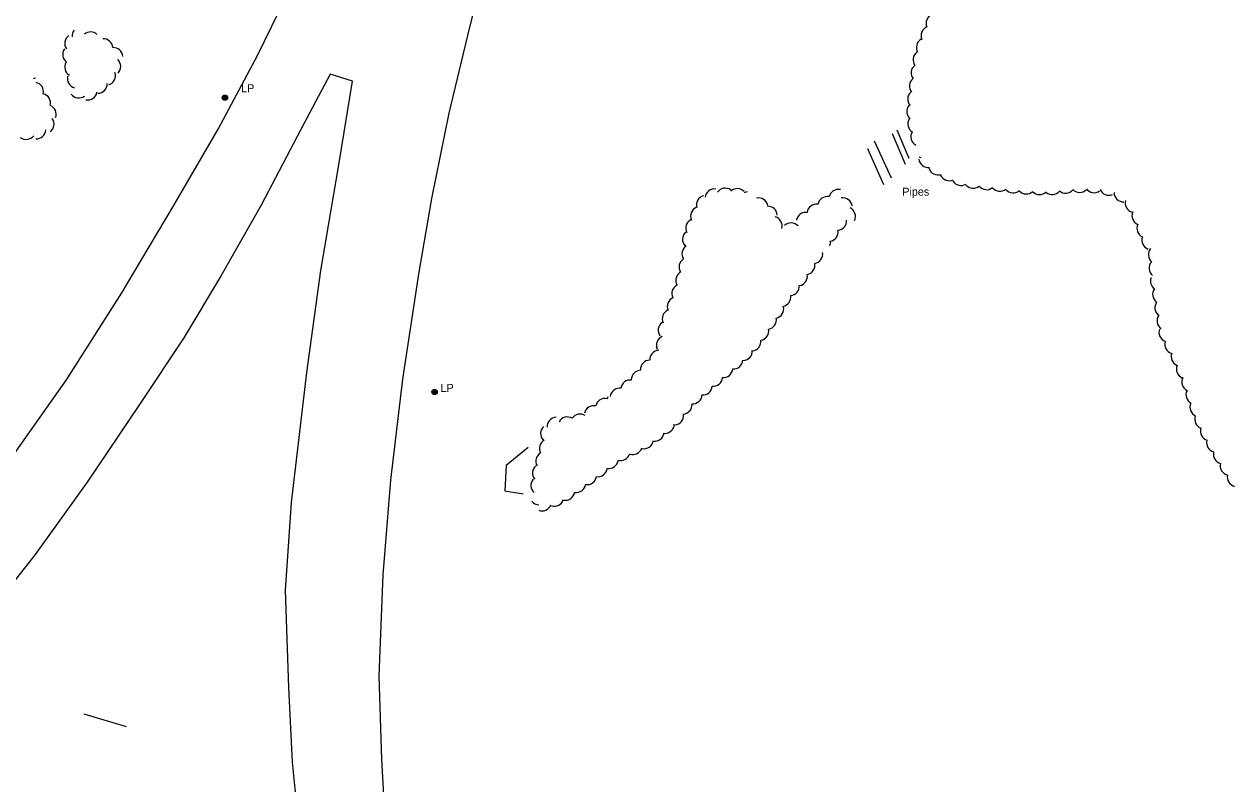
# Model space of a CAD drawing. Extents: x 2402803 to 2427059, y 6985292 to 6997652.
# Drawn here: x 2416364 to 2417081, y 6992384 to 6992836 of the extents above; entities that cross this region are included whole.
import ezdxf

# ---------------------------------------------------------------- set-up
doc = ezdxf.new("R2010")
doc.units = 0
for name, color, linetype in [('p_road - paved curb', 7, 'Continuous'), ('p_road bridge end', 7, 'Continuous'), ('p_structure general', 7, 'Continuous'), ('p_utility manhole', 7, 'Continuous'), ('p_veg woods', 7, 'Continuous')]:
    doc.layers.add(name, color=color, linetype=linetype)

msp = doc.modelspace()

# ---------------------------------------------------------------- linework, layer by layer
at = {"layer": 'p_road - paved curb'}
for points in [[(2416186.38, 6992389.65), (2416226.68, 6992426.59), (2416270.7, 6992472.49), (2416303.94, 6992510.4), (2416345.8, 6992562.68), (2416389.36, 6992623.96), (2416423.68, 6992677.99), (2416423.68, 6992678.02), (2416453.39, 6992728.16), (2416479.43, 6992773.18), (2416503.05, 6992817.23), (2416531.25, 6992875.1), (2416556.77, 6992933.57), (2416577.99, 6992989.88), (2416603.52, 6993056.97), (2416603.5, 6993056.97), (2416630.76, 6993134.1), (2416648.5, 6993192.68), (2416660.34, 6993235.49), (2416667.14, 6993259.49)], [(2416576.86, 6992398.15), (2416575.31, 6992447.82), (2416577.64, 6992507.98), (2416582.25, 6992564.36), (2416589.45, 6992624.4), (2416598.94, 6992686.9), (2416606.74, 6992731.79), (2416616.92, 6992782.52), (2416629.3, 6992833.81), (2416643.24, 6992889.12), (2416657.71, 6992943.02), (2416675.86, 6993009.16), (2416696.9, 6993092.02), (2416714.33, 6993160.79), (2416724.3, 6993196.82)], [(2416523.67, 6992396.61), (2416521.55, 6992440.99), (2416519.65, 6992498.87), (2416523.08, 6992551.05), (2416532.25, 6992628.37), (2416540.65, 6992689.07), (2416551.21, 6992751.79), (2416559.44, 6992801.58), (2416546.15, 6992805.83), (2416528.74, 6992772.91), (2416505.11, 6992727.8), (2416481.34, 6992686.06), (2416481.34, 6992686.09), (2416459.18, 6992648.9), (2416432.72, 6992609.37), (2416401.63, 6992563.18), (2416370.62, 6992520.14), (2416335.59, 6992475.68), (2416309.92, 6992442.9), (2416309.14, 6992441.99), (2416266.04, 6992390.68)], [(2416805.59, 6991608.57), (2416779.43, 6991647.02), (2416747.24, 6991694.18), (2416725.24, 6991729.2), (2416700.12, 6991772.55), (2416678.57, 6991814.25), (2416655.02, 6991863.48), (2416634.33, 6991915.17), (2416614.7, 6991968.02), (2416598.4, 6992018.66), (2416581.18, 6992075.72), (2416566.32, 6992135.46), (2416554.48, 6992190.48), (2416546.92, 6992236.7), (2416536.76, 6992302.37), (2416534.05, 6992315.32), (2416529.02, 6992345.94), (2416525.32, 6992380.61), (2416523.67, 6992396.61)], [(2416853.8, 6991608.52), (2416841.06, 6991625.62), (2416814.86, 6991665.54), (2416787.69, 6991710.64), (2416759.34, 6991762.67), (2416736.63, 6991804.81), (2416709.51, 6991858.46), (2416685.38, 6991912.32), (2416664.51, 6991963.59), (2416643.12, 6992024.26), (2416626.18, 6992080.75), (2416610.45, 6992146.2), (2416596.99, 6992212.78), (2416588.58, 6992268.02), (2416581.77, 6992321.94), (2416578.74, 6992366.47), (2416576.86, 6992398.15)]]:
    msp.add_lwpolyline(points, dxfattribs=at)
at = {"layer": 'p_road bridge end'}
for points in [[(2416664.02, 6992583.72), (2416650.78, 6992572.94), (2416650.09, 6992557.93), (2416660.94, 6992556.08)], [(2416425, 6992417.64), (2416399.87, 6992425.11)]]:
    msp.add_lwpolyline(points, dxfattribs=at)
at = {"layer": 'p_structure general'}
for points in [[(2416883.26, 6992772.77), (2416890.43, 6992755.91)], [(2416869.8, 6992766.11), (2416879.87, 6992744.19)], [(2416888.4, 6992752.04), (2416880.75, 6992770.3)], [(2416875.57, 6992740.04), (2416866, 6992761.39)]]:
    msp.add_lwpolyline(points, dxfattribs=at)
at = {"layer": 'p_utility manhole'}
for centre, radius in [((2416483.51, 6992791.77), 1.6), ((2416483.51, 6992791.77), 1.3), ((2416483.51, 6992791.77), 1), ((2416483.51, 6992791.77), 0.539), ((2416483.51, 6992791.77), 0.192), ((2416608.25, 6992616.78), 1.6), ((2416608.25, 6992616.78), 1.3), ((2416608.25, 6992616.78), 1), ((2416608.25, 6992616.78), 0.539), ((2416608.25, 6992616.78), 0.192)]:
    msp.add_circle(centre, radius, dxfattribs=at)
at = {"layer": 'p_veg woods'}
for centre, start, end in [((2416906.37, 6992836.08), 113.41169, 203.41169), ((2416393.87, 6992824.13), 124.93159, 214.93159), ((2416398.24, 6992828.41), 140.40183, 183.61912), ((2416403.62, 6992825.29), 47.91757, 130.21502), ((2416903.37, 6992828.68), 113.45506, 203.45506), ((2416411.17, 6992821.23), 3.62993, 93.62993), ((2416417.17, 6992815.95), 3.62993, 93.62993), ((2416900.57, 6992821.67), 119.93118, 209.93117), ((2416392.67, 6992817.51), 144.0461, 234.0461), ((2416415.88, 6992810.43), 315.68881, 45.68881), ((2416898.63, 6992814.37), 126.49916, 216.49916), ((2416393.83, 6992810.04), 150.49484, 240.49484), ((2416897.46, 6992806.55), 127.86166, 217.86166), ((2416371.53, 6992797.82), 96.71545, 112.78332), ((2416369.91, 6992795.39), 346.90016, 76.90016), ((2416395.43, 6992803.22), 165.79562, 255.79562), ((2416407.86, 6992800.07), 271.42022, 1.42022), ((2416412.74, 6992804.93), 288.64055, 18.64055), ((2416896.43, 6992798.65), 128.31675, 218.31675), ((2416374.14, 6992788.6), 346.90016, 76.90016), ((2416396.56, 6992797.33), 216.74983, 306.74983), ((2416401.85, 6992796.12), 259.42601, 349.42601), ((2416895.43, 6992790.96), 131.75357, 221.75357), ((2416377.47, 6992781.97), 338.75681, 68.75681), ((2416894.83, 6992783.51), 139.38181, 229.38181), ((2416376.23, 6992776.14), 305.9335, 35.9335), ((2416895.52, 6992776.18), 148.38195, 238.38195), ((2416371.24, 6992772.94), 267.37857, 357.37857), ((2416897.3, 6992768.56), 150.64079, 240.64079), ((2416365.39, 6992772.66), 231.90876, 321.90876), ((2416898.92, 6992761.74), 243.05141, 255.64966), ((2416902.03, 6992755.89), 187.21462, 277.21462), ((2416907.74, 6992751.5), 198.74411, 288.74411), ((2416914.56, 6992748.02), 203.71566, 293.71566), ((2416774.89, 6992731.88), 83.23899, 173.23899), ((2416781.2, 6992732.33), 54.68321, 144.68321), ((2416788.39, 6992732.07), 42.88715, 132.88715), ((2416795.33, 6992730.27), 101.69478, 120.6369), ((2416848.53, 6992731.61), 77.66573, 167.66573), ((2416921.47, 6992745.23), 211.56706, 301.56706), ((2416928.69, 6992743.52), 219.98501, 309.98501), ((2416936.76, 6992742.72), 218.40275, 308.40275), ((2416944.68, 6992741.76), 218.71647, 308.71647), ((2416952.53, 6992740.85), 220.12978, 310.12978), ((2416960.33, 6992740.2), 222.54278, 312.54278), ((2416968.17, 6992739.8), 224.55954, 314.55954), ((2416975.74, 6992739.84), 230.49562, 320.49562), ((2416983.79, 6992740.66), 228.78543, 318.78543), ((2416992.09, 6992741.14), 224.19418, 314.19418), ((2417000.66, 6992740.93), 215.87847, 305.87847), ((2417009.49, 6992739.38), 202.27936, 292.27936), ((2416769.7, 6992727.91), 105.56124, 195.56124), ((2416801.05, 6992726.51), 12.81821, 102.81821), ((2416835.51, 6992722.85), 82.09501, 172.09501), ((2416841.96, 6992727.39), 80.51867, 170.51867), ((2416851.14, 6992726.57), 8.83804, 98.83804), ((2417018.18, 6992735.51), 181.64775, 271.64775), ((2417024.82, 6992729.13), 165.00002, 255.00002), ((2416766.27, 6992721.33), 113.79441, 203.79441), ((2416806.57, 6992721.58), 3.98366, 93.98366), ((2416829.13, 6992717.93), 80.07574, 170.07574), ((2416853.06, 6992721.16), 334.22101, 64.22101), ((2417028.88, 6992721.6), 156.86916, 246.86916), ((2416763.36, 6992714.25), 118.34787, 208.34787), ((2416809.42, 6992715.49), 343.85848, 73.85848), ((2416820.4, 6992711.68), 42.99798, 132.99798), ((2416847.81, 6992718.59), 274.30391, 4.30391), ((2417031.8, 6992714.15), 156.44419, 246.44419), ((2416761.43, 6992707.71), 134.19619, 224.19619), ((2416842.69, 6992711.94), 280.26454, 10.26454), ((2417034.77, 6992707.04), 160.26465, 250.26465), ((2416761.13, 6992698.98), 122.82949, 212.82949), ((2416833.55, 6992698.82), 280.07768, 10.07768), ((2416838.12, 6992705.37), 343.27759, 10.20404), ((2417038.62, 6992698.35), 139.57344, 229.57344), ((2416759.38, 6992691.04), 120.92813, 210.92813), ((2416828.97, 6992692.26), 280.0787, 10.0787), ((2417039.05, 6992690.35), 139.3454, 229.3454), ((2416757.37, 6992683.14), 118.66735, 208.66735), ((2416824.44, 6992685.62), 280.61768, 10.61768), ((2416755.07, 6992675.28), 116.05459, 206.05459), ((2416819.67, 6992679.79), 274.25132, 4.25132), ((2417039.87, 6992682.75), 160.27485, 234.39643), ((2417041.17, 6992674.86), 144.39843, 234.39843), ((2416752.35, 6992667.56), 113.34243, 203.34242), ((2416814.59, 6992673.27), 279.46582, 9.46582), ((2416749.38, 6992660.24), 114.85152, 204.85152), ((2416810.36, 6992666.16), 283.36846, 13.36846), ((2417042.48, 6992666.96), 144.3684, 234.3684), ((2416746.94, 6992653.46), 126.35265, 216.35265), ((2416805.98, 6992659.62), 281.43423, 11.43423), ((2417043.78, 6992659.08), 144.44627, 234.44627), ((2416745.89, 6992644.48), 112.56844, 202.56844), ((2416801.48, 6992653.08), 280.5386, 10.5386), ((2417044.93, 6992652.2), 159.70041, 249.70041), ((2416796.79, 6992646.79), 278.39244, 8.39244), ((2417048.32, 6992645.18), 162.64808, 252.64808), ((2416736.43, 6992630.07), 92.04288, 182.04288), ((2416741.94, 6992635.95), 92.84091, 182.84091), ((2416786.05, 6992636.07), 266.66886, 356.66886), ((2416791.68, 6992641.08), 273.42839, 3.42839), ((2417052.19, 6992637.8), 157.8803, 247.8803), ((2416730.99, 6992624), 89.93841, 179.93841), ((2416780.01, 6992630.94), 265.58543, 355.58543), ((2417055.31, 6992630.41), 157.6006, 247.6006), ((2416724.73, 6992618.23), 82.35221, 172.35221), ((2416773.91, 6992625.79), 265.28854, 355.28854), ((2417058.51, 6992622.74), 153.24326, 243.24326), ((2416716.44, 6992611.52), 155.75521, 167.43021), ((2416718.37, 6992613.38), 82.35221, 172.35221), ((2416761.75, 6992615.3), 266.1014, 356.1014), ((2416767.82, 6992620.6), 265.41161, 355.41161), ((2417061, 6992615.11), 152.73665, 242.73665), ((2416702.93, 6992602.94), 77.43021, 167.43021), ((2416709.68, 6992607.23), 77.43021, 167.43021), ((2416755.85, 6992609.22), 273.08219, 3.08219), ((2417063.31, 6992607.72), 156.48148, 246.48148), ((2416680.88, 6992596.1), 93.63902, 183.63902), ((2416687.27, 6992596.27), 59.98741, 149.98741), ((2416694.83, 6992597.98), 56.55338, 146.55338), ((2416750.77, 6992602.76), 276.17125, 6.17125), ((2417066.2, 6992600.55), 160.42597, 250.42597), ((2416677.01, 6992592.11), 131.93219, 221.93219), ((2416739.21, 6992593.07), 262.83476, 352.83476), ((2416745.25, 6992597.74), 268.19546, 358.19546), ((2417069.56, 6992593.52), 163.36371, 253.36371), ((2416676.31, 6992583.26), 119.24849, 209.24849), ((2416732.81, 6992588.63), 259.76777, 349.76777), ((2417073.28, 6992586.58), 165.2356, 255.2356), ((2416674.12, 6992575.62), 119.89501, 209.89501), ((2416719.03, 6992581.64), 251.7627, 341.7627), ((2416726.13, 6992585.13), 253.11231, 343.11231), ((2417077.3, 6992579.7), 165.74768, 255.74768), ((2416672.15, 6992568.63), 130.72444, 220.72444), ((2416705.43, 6992572.02), 261.23195, 351.23195), ((2416711.92, 6992576.88), 259.66268, 349.66268), ((2417081.33, 6992572.91), 167.18606, 257.18606), ((2416671.23, 6992561.2), 138.77349, 228.77349), ((2416698.98, 6992567.27), 261.31188, 351.31188), ((2417085.58, 6992566.21), 168.11399, 258.11399), ((2416686.02, 6992557.97), 260.64958, 350.64958), ((2416692.51, 6992562.61), 260.95282, 350.95282), ((2416670.68, 6992555.24), 218.11234, 265.5561), ((2416672.27, 6992551.67), 248.76091, 338.76091), ((2416679.57, 6992554.4), 251.76513, 341.76513)]:
    msp.add_arc(centre, 5.65, start, end, dxfattribs=at)

# ---------------------------------------------------------------- texts
at = {"layer": 'p_structure general'}
msp.add_text('Pipes', height=4.8, dxfattribs=at).set_placement((2416886.55, 6992733.51))
at = {"layer": 'p_utility manhole'}
for p in [(2416489.6, 6992795.01), (2416608.25, 6992616.78)]:
    msp.add_text('  LP', height=4.8, dxfattribs=at).set_placement(p)

doc.saveas('drawing.dxf')
